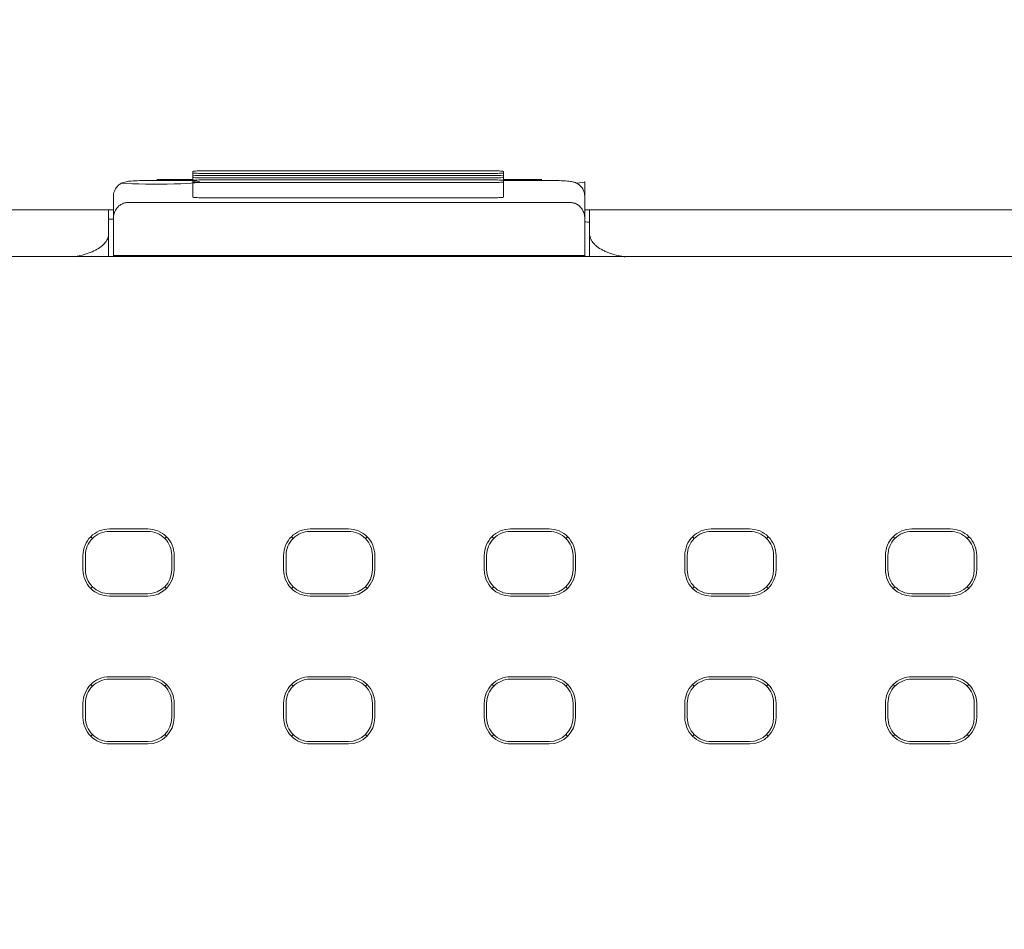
# Model space of a CAD drawing. Header units: millimetres. Extents: x -1114 to 1396, y -630 to 631.
# Tile 369 of 656: x 2 to 23, y 155 to 174. Entities that reach past the tile are written whole.
import ezdxf

# ---------------------------------------------------------------- set-up
doc = ezdxf.new("R2010")
doc.units = ezdxf.units.MM
doc.header["$MEASUREMENT"] = 0

msp = doc.modelspace()

# ---------------------------------------------------------------- linework, layer by layer
at = {"lineweight": 18}
for points, knots in [([(1038.9843, -629.7647), (1038.9843, -629.7647), (-1111.4882, -629.7647), (-1111.4882, -629.7647), (-1111.4882, -629.7647), (-1111.4882, -629.7647), (-1111.4882, 630.7883), (-1111.4882, 630.7883), (-1111.4882, 630.7883), (-1111.4882, 630.7883), (1038.9843, 630.7883), (1038.9843, 630.7883)], [0, 0, 0, 0, 0.3333333, 0.3333333, 0.3333333, 0.3333333, 0.6666667, 0.6666667, 0.6666667, 0.6666667, 1, 1, 1, 1]), ([(6.304, 171.038), (6.2509, 171.038), (6.2, 171.0369), (6.1625, 171.0349), (6.1625, 171.0349), (6.125, 171.033), (6.104, 171.0303), (6.104, 171.0275)], [0, 0, 0, 0, 0.5, 0.5, 0.5, 0.5, 1, 1, 1, 1]), ([(6.104, 170.9961), (6.104, 170.9933), (6.125, 170.9907), (6.1625, 170.9887), (6.1625, 170.9887), (6.2, 170.9868), (6.2509, 170.9857), (6.304, 170.9857)], [0, 0, 0, 0, 0.5, 0.5, 0.5, 0.5, 1, 1, 1, 1]), ([(6.304, 170.9433), (6.2509, 170.9433), (6.2, 170.9422), (6.1625, 170.9402), (6.1625, 170.9402), (6.125, 170.9383), (6.104, 170.9356), (6.104, 170.9328)], [0, 0, 0, 0, 0.5, 0.5, 0.5, 0.5, 1, 1, 1, 1]), ([(12.5787, 171.0275), (12.5787, 171.0303), (12.5577, 171.033), (12.5201, 171.0349), (12.5201, 171.0349), (12.4826, 171.0369), (12.4318, 171.038), (12.3787, 171.038)], [0, 0, 0, 0, 0.5, 0.5, 0.5, 0.5, 1, 1, 1, 1]), ([(12.3787, 170.9857), (12.4318, 170.9857), (12.4826, 170.9868), (12.5201, 170.9887), (12.5201, 170.9887), (12.5577, 170.9907), (12.5787, 170.9933), (12.5787, 170.9961)], [0, 0, 0, 0, 0.5, 0.5, 0.5, 0.5, 1, 1, 1, 1]), ([(12.5787, 170.9328), (12.5787, 170.9356), (12.5577, 170.9383), (12.5201, 170.9402), (12.5201, 170.9402), (12.4826, 170.9422), (12.4318, 170.9433), (12.3787, 170.9433)], [0, 0, 0, 0, 0.5, 0.5, 0.5, 0.5, 1, 1, 1, 1]), ([(5.3501, 170.8405), (5.3047, 170.8405), (5.2606, 170.8402), (5.2172, 170.8397), (5.2172, 170.8397), (5.141, 170.8388), (5.0668, 170.8372), (5.0005, 170.8348), (5.0005, 170.8348), (4.9315, 170.8322), (4.8711, 170.8288), (4.823, 170.8252), (4.823, 170.8252), (4.7825, 170.8222), (4.7509, 170.819), (4.7121, 170.8114), (4.7121, 170.8114), (4.6956, 170.8082), (4.6778, 170.8041), (4.6564, 170.7964), (4.6564, 170.7964), (4.6389, 170.7901), (4.619, 170.7814), (4.5997, 170.77), (4.5997, 170.77), (4.5766, 170.7564), (4.5543, 170.739), (4.5348, 170.7188), (4.5348, 170.7188), (4.5123, 170.6954), (4.4934, 170.6683), (4.4794, 170.6386), (4.4794, 170.6386), (4.4639, 170.6061), (4.4543, 170.5705), (4.4512, 170.5347), (4.4512, 170.5347), (4.4505, 170.5262), (4.4501, 170.5177), (4.4501, 170.5091)], [0, 0, 0, 0, 0.1, 0.1, 0.1, 0.1, 0.2, 0.2, 0.2, 0.2, 0.3, 0.3, 0.3, 0.3, 0.4, 0.4, 0.4, 0.4, 0.5, 0.5, 0.5, 0.5, 0.6, 0.6, 0.6, 0.6, 0.7, 0.7, 0.7, 0.7, 0.8, 0.8, 0.8, 0.8, 0.9, 0.9, 0.9, 0.9, 1, 1, 1, 1]), ([(4.6239, 170.7808), (4.8744, 170.7629), (5.3299, 170.7566), (5.7172, 170.7656), (5.7172, 170.7656), (6.1045, 170.7747), (6.3184, 170.7967), (6.2307, 170.8184), (6.2307, 170.8184), (6.1429, 170.8401), (5.7773, 170.8557), (5.3532, 170.8557)], [0, 0, 0, 0, 0.3333333, 0.3333333, 0.3333333, 0.3333333, 0.6666667, 0.6666667, 0.6666667, 0.6666667, 1, 1, 1, 1]), ([(6.104, 170.9014), (6.104, 170.8987), (6.125, 170.896), (6.1625, 170.894), (6.1625, 170.894), (6.2, 170.8921), (6.2509, 170.891), (6.304, 170.891)], [0, 0, 0, 0, 0.5, 0.5, 0.5, 0.5, 1, 1, 1, 1]), ([(6.304, 170.8486), (6.2509, 170.8486), (6.2, 170.8475), (6.1625, 170.8455), (6.1625, 170.8455), (6.125, 170.8436), (6.104, 170.8409), (6.104, 170.8381)], [0, 0, 0, 0, 0.5, 0.5, 0.5, 0.5, 1, 1, 1, 1]), ([(6.104, 170.8067), (6.104, 170.804), (6.125, 170.8013), (6.1625, 170.7993), (6.1625, 170.7993), (6.2, 170.7974), (6.2509, 170.7963), (6.304, 170.7963)], [0, 0, 0, 0, 0.5, 0.5, 0.5, 0.5, 1, 1, 1, 1]), ([(12.3787, 170.891), (12.4318, 170.891), (12.4826, 170.8921), (12.5201, 170.894), (12.5201, 170.894), (12.5577, 170.896), (12.5787, 170.8987), (12.5787, 170.9014)], [0, 0, 0, 0, 0.5, 0.5, 0.5, 0.5, 1, 1, 1, 1]), ([(12.5787, 170.8381), (12.5787, 170.8409), (12.5577, 170.8436), (12.5201, 170.8455), (12.5201, 170.8455), (12.4826, 170.8475), (12.4318, 170.8486), (12.3787, 170.8486)], [0, 0, 0, 0, 0.5, 0.5, 0.5, 0.5, 1, 1, 1, 1]), ([(12.3787, 170.7963), (12.4318, 170.7963), (12.4826, 170.7974), (12.5201, 170.7993), (12.5201, 170.7993), (12.5577, 170.8013), (12.5787, 170.804), (12.5787, 170.8067)], [0, 0, 0, 0, 0.5, 0.5, 0.5, 0.5, 1, 1, 1, 1]), ([(14.2717, 170.509), (14.2711, 170.5503), (14.2636, 170.5884), (14.2488, 170.6244), (14.2488, 170.6244), (14.2376, 170.6514), (14.2221, 170.6773), (14.2035, 170.7001), (14.2035, 170.7001), (14.1878, 170.7194), (14.1698, 170.7366), (14.1503, 170.7511), (14.1503, 170.7511), (14.1335, 170.7638), (14.1155, 170.7745), (14.098, 170.7829), (14.098, 170.7829), (14.0831, 170.7901), (14.0684, 170.7956), (14.0552, 170.7998), (14.0552, 170.7998), (14.0424, 170.804), (14.031, 170.8068), (14.0205, 170.8092), (14.0205, 170.8092), (14.0044, 170.8127), (13.9905, 170.815), (13.9761, 170.817), (13.9761, 170.817), (13.9344, 170.8229), (13.8887, 170.8266), (13.8318, 170.8297), (13.8318, 170.8297), (13.7761, 170.8329), (13.7095, 170.8355), (13.6366, 170.8373), (13.6366, 170.8373), (13.5668, 170.8391), (13.4911, 170.8401), (13.4152, 170.8404), (13.4152, 170.8404), (13.4007, 170.8404), (13.3863, 170.8405), (13.3717, 170.8405)], [0, 0, 0, 0, 0.0909091, 0.0909091, 0.0909091, 0.0909091, 0.1818182, 0.1818182, 0.1818182, 0.1818182, 0.2727273, 0.2727273, 0.2727273, 0.2727273, 0.3636364, 0.3636364, 0.3636364, 0.3636364, 0.4545455, 0.4545455, 0.4545455, 0.4545455, 0.5454545, 0.5454545, 0.5454545, 0.5454545, 0.6363636, 0.6363636, 0.6363636, 0.6363636, 0.7272727, 0.7272727, 0.7272727, 0.7272727, 0.8181818, 0.8181818, 0.8181818, 0.8181818, 0.9090909, 0.9090909, 0.9090909, 0.9090909, 1, 1, 1, 1]), ([(4.7501, 170.3772), (4.7396, 170.3769), (4.7291, 170.3765), (4.7188, 170.3754), (4.7188, 170.3754), (4.7082, 170.3743), (4.6979, 170.3724), (4.688, 170.3701), (4.688, 170.3701), (4.6773, 170.3676), (4.6672, 170.3645), (4.6577, 170.3611), (4.6577, 170.3611), (4.6451, 170.3566), (4.6334, 170.3515), (4.6226, 170.3459), (4.6226, 170.3459), (4.6106, 170.3396), (4.5997, 170.3329), (4.5896, 170.3258), (4.5896, 170.3258), (4.5517, 170.2994), (4.5258, 170.2691), (4.5056, 170.2381), (4.5056, 170.2381), (4.4863, 170.2082), (4.4723, 170.1778), (4.464, 170.147), (4.464, 170.147), (4.455, 170.1137), (4.4525, 170.08), (4.4501, 170.0462)], [0, 0, 0, 0, 0.125, 0.125, 0.125, 0.125, 0.25, 0.25, 0.25, 0.25, 0.375, 0.375, 0.375, 0.375, 0.5, 0.5, 0.5, 0.5, 0.625, 0.625, 0.625, 0.625, 0.75, 0.75, 0.75, 0.75, 0.875, 0.875, 0.875, 0.875, 1, 1, 1, 1]), ([(6.104, 170.4886), (6.104, 170.4858), (6.125, 170.4831), (6.1625, 170.4812), (6.1625, 170.4812), (6.2, 170.4792), (6.2509, 170.4781), (6.304, 170.4781)], [0, 0, 0, 0, 0.5, 0.5, 0.5, 0.5, 1, 1, 1, 1]), ([(12.3787, 170.4781), (12.4318, 170.4781), (12.4826, 170.4792), (12.5201, 170.4812), (12.5201, 170.4812), (12.5577, 170.4831), (12.5787, 170.4858), (12.5787, 170.4886)], [0, 0, 0, 0, 0.5, 0.5, 0.5, 0.5, 1, 1, 1, 1]), ([(14.2717, 170.0462), (14.2717, 170.0788), (14.2674, 170.111), (14.2586, 170.1428), (14.2586, 170.1428), (14.2542, 170.1588), (14.2487, 170.1746), (14.2418, 170.1903), (14.2418, 170.1903), (14.2349, 170.206), (14.2267, 170.2215), (14.2169, 170.237), (14.2169, 170.237), (14.2119, 170.2447), (14.2066, 170.2524), (14.2007, 170.26), (14.2007, 170.26), (14.1949, 170.2677), (14.1885, 170.2753), (14.1816, 170.2827), (14.1816, 170.2827), (14.1747, 170.2902), (14.1672, 170.2975), (14.1591, 170.3047), (14.1591, 170.3047), (14.151, 170.3118), (14.1422, 170.3188), (14.1327, 170.3255), (14.1327, 170.3255), (14.1231, 170.3322), (14.1129, 170.3386), (14.1016, 170.3446), (14.1016, 170.3446), (14.0959, 170.3476), (14.09, 170.3505), (14.0838, 170.3532), (14.0838, 170.3532), (14.0776, 170.356), (14.0712, 170.3586), (14.0644, 170.361), (14.0644, 170.361), (14.0577, 170.3634), (14.0507, 170.3656), (14.0434, 170.3676), (14.0434, 170.3676), (14.0361, 170.3696), (14.0285, 170.3714), (14.0207, 170.3728), (14.0207, 170.3728), (14.0129, 170.3742), (14.0049, 170.3753), (13.9967, 170.3761), (13.9967, 170.3761), (13.9885, 170.3768), (13.9801, 170.3772), (13.9717, 170.3772)], [0, 0, 0, 0, 0.0714286, 0.0714286, 0.0714286, 0.0714286, 0.1428571, 0.1428571, 0.1428571, 0.1428571, 0.2142857, 0.2142857, 0.2142857, 0.2142857, 0.2857143, 0.2857143, 0.2857143, 0.2857143, 0.3571429, 0.3571429, 0.3571429, 0.3571429, 0.4285714, 0.4285714, 0.4285714, 0.4285714, 0.5, 0.5, 0.5, 0.5, 0.5714286, 0.5714286, 0.5714286, 0.5714286, 0.6428571, 0.6428571, 0.6428571, 0.6428571, 0.7142857, 0.7142857, 0.7142857, 0.7142857, 0.7857143, 0.7857143, 0.7857143, 0.7857143, 0.8571429, 0.8571429, 0.8571429, 0.8571429, 0.9285714, 0.9285714, 0.9285714, 0.9285714, 1, 1, 1, 1]), ([(34.8564, 170.2284), (34.3739, 170.2284), (33.8976, 170.2284), (33.4116, 170.2284), (33.4116, 170.2284), (32.9256, 170.2284), (32.4298, 170.2284), (31.9659, 170.2284), (31.9659, 170.2284), (31.502, 170.2284), (31.07, 170.2284), (30.6379, 170.2284), (30.6379, 170.2284), (25.3324, 170.2284), (20.0241, 170.2284), (14.7138, 170.2284), (14.7138, 170.2284), (14.5998, 170.2284), (14.4857, 170.2284), (14.3717, 170.2284)], [0, 0, 0, 0, 0.2, 0.2, 0.2, 0.2, 0.4, 0.4, 0.4, 0.4, 0.6, 0.6, 0.6, 0.6, 0.8, 0.8, 0.8, 0.8, 1, 1, 1, 1]), ([(14.3717, 169.7283), (14.3717, 169.7353), (14.3717, 169.7422), (14.3717, 169.7492), (14.3717, 169.7492), (14.3717, 169.9089), (14.3717, 170.0686), (14.3717, 170.2284)], [0, 0, 0, 0, 0.5, 0.5, 0.5, 0.5, 1, 1, 1, 1]), ([(14.2717, 170.0462), (14.2717, 169.7889), (14.2717, 169.5315), (14.2717, 169.2741), (14.2717, 169.2741), (14.2717, 169.2741), (14.2717, 169.2741), (14.2717, 169.2741)], [0, 0, 0, 0, 0.5, 0.5, 0.5, 0.5, 1, 1, 1, 1]), ([(14.2813, 169.9734), (14.2861, 169.9731), (14.2907, 169.9728), (14.2951, 169.9725), (14.2951, 169.9725), (14.3201, 169.9711), (14.3392, 169.9699), (14.3522, 169.9692), (14.3522, 169.9692), (14.3554, 169.969), (14.3582, 169.9688), (14.3607, 169.9687), (14.3607, 169.9687), (14.3631, 169.9685), (14.3652, 169.9684), (14.3668, 169.9683), (14.3668, 169.9683), (14.37, 169.9681), (14.3716, 169.968), (14.3717, 169.968)], [0, 0, 0, 0, 0.2, 0.2, 0.2, 0.2, 0.4, 0.4, 0.4, 0.4, 0.6, 0.6, 0.6, 0.6, 0.8, 0.8, 0.8, 0.8, 1, 1, 1, 1]), ([(3.6222, 169.2471), (3.6398, 169.2496), (3.6572, 169.2524), (3.6744, 169.2553), (3.6744, 169.2553), (3.7007, 169.2599), (3.7266, 169.2649), (3.7519, 169.2705), (3.7519, 169.2705), (3.8134, 169.284), (3.8719, 169.3004), (3.9258, 169.3194), (3.9258, 169.3194), (3.9809, 169.3388), (4.0312, 169.3608), (4.0765, 169.3847), (4.0765, 169.3847), (4.1209, 169.4082), (4.1605, 169.4335), (4.1943, 169.4602), (4.1943, 169.4602), (4.2289, 169.4874), (4.2575, 169.5161), (4.281, 169.5456), (4.281, 169.5456), (4.3041, 169.5748), (4.3222, 169.6049), (4.3328, 169.6353), (4.3328, 169.6353), (4.3436, 169.666), (4.3469, 169.6972), (4.3501, 169.7284)], [0, 0, 0, 0, 0.125, 0.125, 0.125, 0.125, 0.25, 0.25, 0.25, 0.25, 0.375, 0.375, 0.375, 0.375, 0.5, 0.5, 0.5, 0.5, 0.625, 0.625, 0.625, 0.625, 0.75, 0.75, 0.75, 0.75, 0.875, 0.875, 0.875, 0.875, 1, 1, 1, 1]), ([(14.3717, 169.7283), (14.3717, 169.6974), (14.3774, 169.6666), (14.3889, 169.636), (14.3889, 169.636), (14.3917, 169.6284), (14.395, 169.6207), (14.3986, 169.6131), (14.3986, 169.6131), (14.4022, 169.6055), (14.4062, 169.5978), (14.4106, 169.5903), (14.4106, 169.5903), (14.4193, 169.5751), (14.4294, 169.5602), (14.4409, 169.5456), (14.4409, 169.5456), (14.4524, 169.5309), (14.4653, 169.5165), (14.4797, 169.5023), (14.4797, 169.5023), (14.4869, 169.4952), (14.4944, 169.4882), (14.5023, 169.4813), (14.5023, 169.4813), (14.5102, 169.4743), (14.5185, 169.4674), (14.5271, 169.4606), (14.5271, 169.4606), (14.5615, 169.4335), (14.6009, 169.4081), (14.6456, 169.3846), (14.6456, 169.3846), (14.6679, 169.3728), (14.6915, 169.3614), (14.7166, 169.3506), (14.7166, 169.3506), (14.7291, 169.3451), (14.742, 169.3398), (14.7551, 169.3347), (14.7551, 169.3347), (14.7682, 169.3296), (14.7816, 169.3246), (14.7951, 169.3198), (14.7951, 169.3198), (14.8494, 169.3006), (14.9076, 169.2842), (14.9698, 169.2705), (14.9698, 169.2705), (14.9853, 169.2671), (15.0012, 169.2639), (15.0172, 169.2608), (15.0172, 169.2608), (15.0333, 169.2578), (15.0497, 169.2549), (15.066, 169.2523), (15.066, 169.2523), (15.0828, 169.2496), (15.0997, 169.2471), (15.1167, 169.2449)], [0, 0, 0, 0, 0.0666667, 0.0666667, 0.0666667, 0.0666667, 0.1333333, 0.1333333, 0.1333333, 0.1333333, 0.2, 0.2, 0.2, 0.2, 0.2666667, 0.2666667, 0.2666667, 0.2666667, 0.3333333, 0.3333333, 0.3333333, 0.3333333, 0.4, 0.4, 0.4, 0.4, 0.4666667, 0.4666667, 0.4666667, 0.4666667, 0.5333333, 0.5333333, 0.5333333, 0.5333333, 0.6, 0.6, 0.6, 0.6, 0.6666667, 0.6666667, 0.6666667, 0.6666667, 0.7333333, 0.7333333, 0.7333333, 0.7333333, 0.8, 0.8, 0.8, 0.8, 0.8666667, 0.8666667, 0.8666667, 0.8666667, 0.9333333, 0.9333333, 0.9333333, 0.9333333, 1, 1, 1, 1]), ([(4.3657, 163.5706), (4.2199, 163.5706), (4.0799, 163.5126), (3.9768, 163.4095), (3.9768, 163.4095), (3.8736, 163.3063), (3.8157, 163.1664), (3.8157, 163.0205)], [0, 0, 0, 0, 0.5, 0.5, 0.5, 0.5, 1, 1, 1, 1]), ([(5.7158, 163.0205), (5.7158, 163.1664), (5.6579, 163.3063), (5.5547, 163.4095), (5.5547, 163.4095), (5.4515, 163.5126), (5.3116, 163.5706), (5.1657, 163.5706)], [0, 0, 0, 0, 0.5, 0.5, 0.5, 0.5, 1, 1, 1, 1]), ([(8.5466, 163.5706), (8.4007, 163.5706), (8.2608, 163.5126), (8.1576, 163.4095), (8.1576, 163.4095), (8.0545, 163.3063), (7.9965, 163.1664), (7.9965, 163.0205)], [0, 0, 0, 0, 0.5, 0.5, 0.5, 0.5, 1, 1, 1, 1]), ([(9.8967, 163.0205), (9.8967, 163.1664), (9.8387, 163.3063), (9.7356, 163.4095), (9.7356, 163.4095), (9.6324, 163.5126), (9.4925, 163.5706), (9.3466, 163.5706)], [0, 0, 0, 0, 0.5, 0.5, 0.5, 0.5, 1, 1, 1, 1]), ([(12.7275, 163.5706), (12.5816, 163.5706), (12.4417, 163.5126), (12.3385, 163.4095), (12.3385, 163.4095), (12.2353, 163.3063), (12.1774, 163.1664), (12.1774, 163.0205)], [0, 0, 0, 0, 0.5, 0.5, 0.5, 0.5, 1, 1, 1, 1]), ([(14.0775, 163.0205), (14.0775, 163.1664), (14.0196, 163.3063), (13.9164, 163.4095), (13.9164, 163.4095), (13.8133, 163.5126), (13.6733, 163.5706), (13.5275, 163.5706)], [0, 0, 0, 0, 0.5, 0.5, 0.5, 0.5, 1, 1, 1, 1]), ([(16.9083, 163.5706), (16.7624, 163.5706), (16.6225, 163.5126), (16.5194, 163.4095), (16.5194, 163.4095), (16.4162, 163.3063), (16.3582, 163.1664), (16.3582, 163.0205)], [0, 0, 0, 0, 0.5, 0.5, 0.5, 0.5, 1, 1, 1, 1]), ([(18.2584, 163.0205), (18.2584, 163.1664), (18.2004, 163.3063), (18.0973, 163.4095), (18.0973, 163.4095), (17.9941, 163.5126), (17.8542, 163.5706), (17.7083, 163.5706)], [0, 0, 0, 0, 0.5, 0.5, 0.5, 0.5, 1, 1, 1, 1]), ([(21.0892, 163.5706), (20.9433, 163.5706), (20.8034, 163.5126), (20.7002, 163.4095), (20.7002, 163.4095), (20.5971, 163.3063), (20.5391, 163.1664), (20.5391, 163.0205)], [0, 0, 0, 0, 0.5, 0.5, 0.5, 0.5, 1, 1, 1, 1]), ([(22.4392, 163.0205), (22.4392, 163.1664), (22.3813, 163.3063), (22.2781, 163.4095), (22.2781, 163.4095), (22.175, 163.5126), (22.0351, 163.5706), (21.8892, 163.5706)], [0, 0, 0, 0, 0.5, 0.5, 0.5, 0.5, 1, 1, 1, 1]), ([(4.3657, 163.5205), (4.2331, 163.5205), (4.106, 163.4678), (4.0122, 163.3741), (4.0122, 163.3741), (3.9184, 163.2803), (3.8657, 163.1531), (3.8657, 163.0205)], [0, 0, 0, 0, 0.5, 0.5, 0.5, 0.5, 1, 1, 1, 1]), ([(5.6657, 163.0205), (5.6657, 163.1531), (5.6131, 163.2803), (5.5193, 163.3741), (5.5193, 163.3741), (5.4255, 163.4678), (5.2983, 163.5205), (5.1657, 163.5205)], [0, 0, 0, 0, 0.5, 0.5, 0.5, 0.5, 1, 1, 1, 1]), ([(8.5466, 163.5205), (8.414, 163.5205), (8.2868, 163.4678), (8.193, 163.3741), (8.193, 163.3741), (8.0993, 163.2803), (8.0466, 163.1531), (8.0466, 163.0205)], [0, 0, 0, 0, 0.5, 0.5, 0.5, 0.5, 1, 1, 1, 1]), ([(9.8466, 163.0205), (9.8466, 163.1531), (9.7939, 163.2803), (9.7002, 163.3741), (9.7002, 163.3741), (9.6064, 163.4678), (9.4792, 163.5205), (9.3466, 163.5205)], [0, 0, 0, 0, 0.5, 0.5, 0.5, 0.5, 1, 1, 1, 1]), ([(12.7275, 163.5205), (12.5948, 163.5205), (12.4677, 163.4678), (12.3739, 163.3741), (12.3739, 163.3741), (12.2801, 163.2803), (12.2275, 163.1531), (12.2275, 163.0205)], [0, 0, 0, 0, 0.5, 0.5, 0.5, 0.5, 1, 1, 1, 1]), ([(14.0275, 163.0205), (14.0275, 163.1531), (13.9748, 163.2803), (13.881, 163.3741), (13.881, 163.3741), (13.7872, 163.4678), (13.6601, 163.5205), (13.5275, 163.5205)], [0, 0, 0, 0, 0.5, 0.5, 0.5, 0.5, 1, 1, 1, 1]), ([(16.9083, 163.5205), (16.7757, 163.5205), (16.6485, 163.4678), (16.5548, 163.3741), (16.5548, 163.3741), (16.461, 163.2803), (16.4083, 163.1531), (16.4083, 163.0205)], [0, 0, 0, 0, 0.5, 0.5, 0.5, 0.5, 1, 1, 1, 1]), ([(18.2083, 163.0205), (18.2083, 163.1531), (18.1556, 163.2803), (18.0619, 163.3741), (18.0619, 163.3741), (17.9681, 163.4678), (17.8409, 163.5205), (17.7083, 163.5205)], [0, 0, 0, 0, 0.5, 0.5, 0.5, 0.5, 1, 1, 1, 1]), ([(21.0892, 163.5205), (20.9566, 163.5205), (20.8294, 163.4678), (20.7356, 163.3741), (20.7356, 163.3741), (20.6418, 163.2803), (20.5892, 163.1531), (20.5892, 163.0205)], [0, 0, 0, 0, 0.5, 0.5, 0.5, 0.5, 1, 1, 1, 1]), ([(22.3892, 163.0205), (22.3892, 163.1531), (22.3365, 163.2803), (22.2427, 163.3741), (22.2427, 163.3741), (22.149, 163.4678), (22.0218, 163.5205), (21.8892, 163.5205)], [0, 0, 0, 0, 0.5, 0.5, 0.5, 0.5, 1, 1, 1, 1]), ([(3.8157, 162.7205), (3.8157, 162.5746), (3.8736, 162.4347), (3.9768, 162.3315), (3.9768, 162.3315), (4.0799, 162.2284), (4.2199, 162.1704), (4.3657, 162.1704)], [0, 0, 0, 0, 0.5, 0.5, 0.5, 0.5, 1, 1, 1, 1]), ([(3.8657, 162.7205), (3.8657, 162.5879), (3.9184, 162.4607), (4.0122, 162.3669), (4.0122, 162.3669), (4.106, 162.2732), (4.2331, 162.2205), (4.3657, 162.2205)], [0, 0, 0, 0, 0.5, 0.5, 0.5, 0.5, 1, 1, 1, 1]), ([(7.9965, 162.7205), (7.9965, 162.5746), (8.0545, 162.4347), (8.1576, 162.3315), (8.1576, 162.3315), (8.2608, 162.2284), (8.4007, 162.1704), (8.5466, 162.1704)], [0, 0, 0, 0, 0.5, 0.5, 0.5, 0.5, 1, 1, 1, 1]), ([(8.0466, 162.7205), (8.0466, 162.5879), (8.0993, 162.4607), (8.193, 162.3669), (8.193, 162.3669), (8.2868, 162.2732), (8.414, 162.2205), (8.5466, 162.2205)], [0, 0, 0, 0, 0.5, 0.5, 0.5, 0.5, 1, 1, 1, 1]), ([(12.1774, 162.7205), (12.1774, 162.5746), (12.2353, 162.4347), (12.3385, 162.3315), (12.3385, 162.3315), (12.4417, 162.2284), (12.5816, 162.1704), (12.7275, 162.1704)], [0, 0, 0, 0, 0.5, 0.5, 0.5, 0.5, 1, 1, 1, 1]), ([(12.2275, 162.7205), (12.2275, 162.5879), (12.2801, 162.4607), (12.3739, 162.3669), (12.3739, 162.3669), (12.4677, 162.2732), (12.5948, 162.2205), (12.7275, 162.2205)], [0, 0, 0, 0, 0.5, 0.5, 0.5, 0.5, 1, 1, 1, 1]), ([(16.3582, 162.7205), (16.3582, 162.5746), (16.4162, 162.4347), (16.5194, 162.3315), (16.5194, 162.3315), (16.6225, 162.2284), (16.7624, 162.1704), (16.9083, 162.1704)], [0, 0, 0, 0, 0.5, 0.5, 0.5, 0.5, 1, 1, 1, 1]), ([(16.4083, 162.7205), (16.4083, 162.5879), (16.461, 162.4607), (16.5548, 162.3669), (16.5548, 162.3669), (16.6485, 162.2732), (16.7757, 162.2205), (16.9083, 162.2205)], [0, 0, 0, 0, 0.5, 0.5, 0.5, 0.5, 1, 1, 1, 1]), ([(20.5391, 162.7205), (20.5391, 162.5746), (20.5971, 162.4347), (20.7002, 162.3315), (20.7002, 162.3315), (20.8034, 162.2284), (20.9433, 162.1704), (21.0892, 162.1704)], [0, 0, 0, 0, 0.5, 0.5, 0.5, 0.5, 1, 1, 1, 1]), ([(20.5892, 162.7205), (20.5892, 162.5879), (20.6418, 162.4607), (20.7356, 162.3669), (20.7356, 162.3669), (20.8294, 162.2732), (20.9566, 162.2205), (21.0892, 162.2205)], [0, 0, 0, 0, 0.5, 0.5, 0.5, 0.5, 1, 1, 1, 1]), ([(4.3657, 160.4881), (4.2199, 160.4881), (4.0799, 160.4301), (3.9768, 160.327), (3.9768, 160.327), (3.8736, 160.2238), (3.8157, 160.0839), (3.8157, 159.938)], [0, 0, 0, 0, 0.5, 0.5, 0.5, 0.5, 1, 1, 1, 1]), ([(5.7158, 159.938), (5.7158, 160.0839), (5.6579, 160.2238), (5.5547, 160.327), (5.5547, 160.327), (5.4515, 160.4301), (5.3116, 160.4881), (5.1657, 160.4881)], [0, 0, 0, 0, 0.5, 0.5, 0.5, 0.5, 1, 1, 1, 1]), ([(8.5466, 160.4881), (8.4007, 160.4881), (8.2608, 160.4301), (8.1576, 160.327), (8.1576, 160.327), (8.0545, 160.2238), (7.9965, 160.0839), (7.9965, 159.938)], [0, 0, 0, 0, 0.5, 0.5, 0.5, 0.5, 1, 1, 1, 1]), ([(9.8967, 159.938), (9.8967, 160.0839), (9.8387, 160.2238), (9.7356, 160.327), (9.7356, 160.327), (9.6324, 160.4301), (9.4925, 160.4881), (9.3466, 160.4881)], [0, 0, 0, 0, 0.5, 0.5, 0.5, 0.5, 1, 1, 1, 1]), ([(12.7275, 160.4881), (12.5816, 160.4881), (12.4417, 160.4301), (12.3385, 160.327), (12.3385, 160.327), (12.2353, 160.2238), (12.1774, 160.0839), (12.1774, 159.938)], [0, 0, 0, 0, 0.5, 0.5, 0.5, 0.5, 1, 1, 1, 1]), ([(14.0775, 159.938), (14.0775, 160.0839), (14.0196, 160.2238), (13.9164, 160.327), (13.9164, 160.327), (13.8133, 160.4301), (13.6733, 160.4881), (13.5275, 160.4881)], [0, 0, 0, 0, 0.5, 0.5, 0.5, 0.5, 1, 1, 1, 1]), ([(16.9083, 160.4881), (16.7624, 160.4881), (16.6225, 160.4301), (16.5194, 160.327), (16.5194, 160.327), (16.4162, 160.2238), (16.3582, 160.0839), (16.3582, 159.938)], [0, 0, 0, 0, 0.5, 0.5, 0.5, 0.5, 1, 1, 1, 1]), ([(18.2584, 159.938), (18.2584, 160.0839), (18.2004, 160.2238), (18.0973, 160.327), (18.0973, 160.327), (17.9941, 160.4301), (17.8542, 160.4881), (17.7083, 160.4881)], [0, 0, 0, 0, 0.5, 0.5, 0.5, 0.5, 1, 1, 1, 1]), ([(21.0892, 160.4881), (20.9433, 160.4881), (20.8034, 160.4301), (20.7002, 160.327), (20.7002, 160.327), (20.5971, 160.2238), (20.5391, 160.0839), (20.5391, 159.938)], [0, 0, 0, 0, 0.5, 0.5, 0.5, 0.5, 1, 1, 1, 1]), ([(22.4392, 159.938), (22.4392, 160.0839), (22.3813, 160.2238), (22.2781, 160.327), (22.2781, 160.327), (22.175, 160.4301), (22.0351, 160.4881), (21.8892, 160.4881)], [0, 0, 0, 0, 0.5, 0.5, 0.5, 0.5, 1, 1, 1, 1]), ([(4.3657, 160.438), (4.2331, 160.438), (4.106, 160.3853), (4.0122, 160.2916), (4.0122, 160.2916), (3.9184, 160.1978), (3.8657, 160.0706), (3.8657, 159.938)], [0, 0, 0, 0, 0.5, 0.5, 0.5, 0.5, 1, 1, 1, 1]), ([(5.6657, 159.938), (5.6657, 160.0706), (5.6131, 160.1978), (5.5193, 160.2916), (5.5193, 160.2916), (5.4255, 160.3853), (5.2983, 160.438), (5.1657, 160.438)], [0, 0, 0, 0, 0.5, 0.5, 0.5, 0.5, 1, 1, 1, 1]), ([(8.5466, 160.438), (8.414, 160.438), (8.2868, 160.3853), (8.193, 160.2916), (8.193, 160.2916), (8.0993, 160.1978), (8.0466, 160.0706), (8.0466, 159.938)], [0, 0, 0, 0, 0.5, 0.5, 0.5, 0.5, 1, 1, 1, 1]), ([(9.8466, 159.938), (9.8466, 160.0706), (9.7939, 160.1978), (9.7002, 160.2916), (9.7002, 160.2916), (9.6064, 160.3853), (9.4792, 160.438), (9.3466, 160.438)], [0, 0, 0, 0, 0.5, 0.5, 0.5, 0.5, 1, 1, 1, 1]), ([(12.7275, 160.438), (12.5948, 160.438), (12.4677, 160.3853), (12.3739, 160.2916), (12.3739, 160.2916), (12.2801, 160.1978), (12.2275, 160.0706), (12.2275, 159.938)], [0, 0, 0, 0, 0.5, 0.5, 0.5, 0.5, 1, 1, 1, 1]), ([(14.0275, 159.938), (14.0275, 160.0706), (13.9748, 160.1978), (13.881, 160.2916), (13.881, 160.2916), (13.7872, 160.3853), (13.6601, 160.438), (13.5275, 160.438)], [0, 0, 0, 0, 0.5, 0.5, 0.5, 0.5, 1, 1, 1, 1]), ([(16.9083, 160.438), (16.7757, 160.438), (16.6485, 160.3853), (16.5548, 160.2916), (16.5548, 160.2916), (16.461, 160.1978), (16.4083, 160.0706), (16.4083, 159.938)], [0, 0, 0, 0, 0.5, 0.5, 0.5, 0.5, 1, 1, 1, 1]), ([(18.2083, 159.938), (18.2083, 160.0706), (18.1556, 160.1978), (18.0619, 160.2916), (18.0619, 160.2916), (17.9681, 160.3853), (17.8409, 160.438), (17.7083, 160.438)], [0, 0, 0, 0, 0.5, 0.5, 0.5, 0.5, 1, 1, 1, 1]), ([(21.0892, 160.438), (20.9566, 160.438), (20.8294, 160.3853), (20.7356, 160.2916), (20.7356, 160.2916), (20.6418, 160.1978), (20.5892, 160.0706), (20.5892, 159.938)], [0, 0, 0, 0, 0.5, 0.5, 0.5, 0.5, 1, 1, 1, 1]), ([(22.3892, 159.938), (22.3892, 160.0706), (22.3365, 160.1978), (22.2427, 160.2916), (22.2427, 160.2916), (22.149, 160.3853), (22.0218, 160.438), (21.8892, 160.438)], [0, 0, 0, 0, 0.5, 0.5, 0.5, 0.5, 1, 1, 1, 1]), ([(3.8157, 159.638), (3.8157, 159.4921), (3.8736, 159.3522), (3.9768, 159.249), (3.9768, 159.249), (4.0799, 159.1459), (4.2199, 159.0879), (4.3657, 159.0879)], [0, 0, 0, 0, 0.5, 0.5, 0.5, 0.5, 1, 1, 1, 1]), ([(3.8657, 159.638), (3.8657, 159.5054), (3.9184, 159.3782), (4.0122, 159.2844), (4.0122, 159.2844), (4.106, 159.1907), (4.2331, 159.138), (4.3657, 159.138)], [0, 0, 0, 0, 0.5, 0.5, 0.5, 0.5, 1, 1, 1, 1]), ([(7.9965, 159.638), (7.9965, 159.4921), (8.0545, 159.3522), (8.1576, 159.249), (8.1576, 159.249), (8.2608, 159.1459), (8.4007, 159.0879), (8.5466, 159.0879)], [0, 0, 0, 0, 0.5, 0.5, 0.5, 0.5, 1, 1, 1, 1]), ([(8.0466, 159.638), (8.0466, 159.5054), (8.0993, 159.3782), (8.193, 159.2844), (8.193, 159.2844), (8.2868, 159.1907), (8.414, 159.138), (8.5466, 159.138)], [0, 0, 0, 0, 0.5, 0.5, 0.5, 0.5, 1, 1, 1, 1]), ([(12.1774, 159.638), (12.1774, 159.4921), (12.2353, 159.3522), (12.3385, 159.249), (12.3385, 159.249), (12.4417, 159.1459), (12.5816, 159.0879), (12.7275, 159.0879)], [0, 0, 0, 0, 0.5, 0.5, 0.5, 0.5, 1, 1, 1, 1]), ([(12.2275, 159.638), (12.2275, 159.5054), (12.2801, 159.3782), (12.3739, 159.2844), (12.3739, 159.2844), (12.4677, 159.1907), (12.5948, 159.138), (12.7275, 159.138)], [0, 0, 0, 0, 0.5, 0.5, 0.5, 0.5, 1, 1, 1, 1]), ([(16.3582, 159.638), (16.3582, 159.4921), (16.4162, 159.3522), (16.5194, 159.249), (16.5194, 159.249), (16.6225, 159.1459), (16.7624, 159.0879), (16.9083, 159.0879)], [0, 0, 0, 0, 0.5, 0.5, 0.5, 0.5, 1, 1, 1, 1]), ([(16.4083, 159.638), (16.4083, 159.5054), (16.461, 159.3782), (16.5548, 159.2844), (16.5548, 159.2844), (16.6485, 159.1907), (16.7757, 159.138), (16.9083, 159.138)], [0, 0, 0, 0, 0.5, 0.5, 0.5, 0.5, 1, 1, 1, 1]), ([(20.5391, 159.638), (20.5391, 159.4921), (20.5971, 159.3522), (20.7002, 159.249), (20.7002, 159.249), (20.8034, 159.1459), (20.9433, 159.0879), (21.0892, 159.0879)], [0, 0, 0, 0, 0.5, 0.5, 0.5, 0.5, 1, 1, 1, 1]), ([(20.5892, 159.638), (20.5892, 159.5054), (20.6418, 159.3782), (20.7356, 159.2844), (20.7356, 159.2844), (20.8294, 159.1907), (20.9566, 159.138), (21.0892, 159.138)], [0, 0, 0, 0, 0.5, 0.5, 0.5, 0.5, 1, 1, 1, 1])]:
    msp.add_open_spline(points, degree=3, knots=knots, dxfattribs=at)
for points in [[(6.104, 170.9961), (6.104, 170.9961), (6.104, 171.0275), (6.104, 171.0275)], [(6.104, 170.9961), (6.104, 170.9961), (6.104, 170.9328), (6.104, 170.9328)], [(6.104, 170.9328), (6.104, 170.9328), (6.104, 170.996), (6.104, 170.996)], [(6.104, 170.9014), (6.104, 170.9014), (6.104, 170.9328), (6.104, 170.9328)], [(6.304, 171.038), (6.304, 171.038), (12.3787, 171.038), (12.3787, 171.038)], [(12.3787, 170.9857), (12.3787, 170.9857), (6.304, 170.9857), (6.304, 170.9857)], [(6.304, 170.9433), (6.304, 170.9433), (12.3787, 170.9433), (12.3787, 170.9433)], [(12.5787, 171.0275), (12.5787, 171.0275), (12.5787, 170.9961), (12.5787, 170.9961)], [(12.5787, 170.9961), (12.5787, 170.9961), (12.5787, 170.9328), (12.5787, 170.9328)], [(12.5787, 170.9328), (12.5787, 170.9328), (12.5787, 170.9014), (12.5787, 170.9014)], [(6.104, 170.8405), (6.104, 170.8405), (5.3501, 170.8405), (5.3501, 170.8405)], [(5.3501, 170.8405), (5.3501, 170.8405), (5.3501, 170.84), (5.3501, 170.84)], [(5.3532, 170.8557), (5.3532, 170.8557), (6.1071, 170.8557), (6.1071, 170.8557)], [(6.104, 170.9014), (6.104, 170.9014), (6.104, 170.8381), (6.104, 170.8381)], [(6.104, 170.8381), (6.104, 170.8381), (6.104, 170.9013), (6.104, 170.9013)], [(6.104, 170.8067), (6.104, 170.8067), (6.104, 170.8381), (6.104, 170.8381)], [(6.104, 170.8067), (6.104, 170.8067), (6.104, 170.4886), (6.104, 170.4886)], [(6.104, 170.6475), (6.104, 170.6475), (6.104, 170.8066), (6.104, 170.8066)], [(12.3787, 170.891), (12.3787, 170.891), (6.304, 170.891), (6.304, 170.891)], [(6.304, 170.8486), (6.304, 170.8486), (12.3787, 170.8486), (12.3787, 170.8486)], [(12.3787, 170.7963), (12.3787, 170.7963), (6.304, 170.7963), (6.304, 170.7963)], [(12.5787, 170.9014), (12.5787, 170.9014), (12.5787, 170.8381), (12.5787, 170.8381)], [(13.3717, 170.8405), (13.3717, 170.8405), (12.5787, 170.8405), (12.5787, 170.8405)], [(12.5787, 170.8381), (12.5787, 170.8381), (12.5787, 170.8067), (12.5787, 170.8067)], [(12.5787, 170.8067), (12.5787, 170.8067), (12.5787, 170.4886), (12.5787, 170.4886)], [(12.5817, 170.8557), (12.5817, 170.8557), (13.3747, 170.8557), (13.3747, 170.8557)], [(13.3747, 170.8557), (13.3747, 170.8557), (13.3716, 170.8557), (13.3716, 170.8557)], [(13.3717, 170.8405), (13.3717, 170.8405), (13.3717, 170.84), (13.3717, 170.84)], [(14.0849, 170.7799), (14.2048, 170.7881), (14.2704, 170.7981), (14.2717, 170.8083)], [(14.2717, 170.8083), (14.2717, 170.8083), (14.2717, 170.0501), (14.2717, 170.0501)], [(6.104, 170.4884), (6.104, 170.4884), (6.104, 170.6475), (6.104, 170.6475)], [(4.4501, 170.0462), (4.4501, 170.0462), (4.4501, 170.5091), (4.4501, 170.5091)], [(4.4501, 170.0484), (4.4501, 170.0484), (4.4501, 170.509), (4.4501, 170.509)], [(13.9717, 170.3772), (13.9717, 170.3772), (4.7501, 170.3772), (4.7501, 170.3772)], [(6.304, 170.4781), (6.304, 170.4781), (12.3787, 170.4781), (12.3787, 170.4781)], [(14.2717, 170.509), (14.2717, 170.509), (14.2717, 170.0462), (14.2717, 170.0462)], [(-17.8526, 170.2284), (-17.8526, 170.2284), (4.3501, 170.2284), (4.3501, 170.2284)], [(4.3501, 170.2284), (4.3501, 170.2284), (4.4501, 170.2284), (4.4501, 170.2284)], [(4.3501, 169.7284), (4.3501, 169.895), (4.3501, 170.0617), (4.3501, 170.2284)], [(14.3717, 170.2284), (14.3717, 170.2284), (14.2717, 170.2284), (14.2717, 170.2284)], [(4.3501, 170.0284), (4.3501, 170.0284), (4.4444, 170.0284), (4.4444, 170.0284)], [(4.4501, 169.2741), (4.4501, 169.5315), (4.4501, 169.7888), (4.4501, 170.0462)], [(4.3501, 169.7284), (4.3501, 169.7284), (4.3501, 169.2499), (4.3501, 169.2499)], [(14.3717, 169.2499), (14.3717, 169.2499), (14.3717, 169.7283), (14.3717, 169.7283)], [(-18.7527, 169.25), (-18.7527, 169.25), (37.4529, 169.25), (37.4529, 169.25)], [(37.4529, 169.25), (37.4529, 169.25), (-18.7527, 169.25), (-18.7527, 169.25)], [(14.2717, 169.2741), (14.2717, 169.2741), (4.4501, 169.274), (4.4501, 169.274)], [(4.4501, 169.2525), (4.4501, 169.2525), (4.4501, 169.274), (4.4501, 169.274)], [(4.4501, 169.25), (4.4501, 169.25), (4.4501, 169.2525), (4.4501, 169.2525)], [(4.4501, 169.2525), (4.4501, 169.2525), (14.2717, 169.2525), (14.2717, 169.2525)], [(14.2717, 169.2525), (14.2717, 169.2525), (14.2717, 169.2741), (14.2717, 169.2741)], [(14.2717, 169.2525), (14.2717, 169.2525), (14.2717, 169.25), (14.2717, 169.25)], [(4.3657, 163.5706), (4.3657, 163.5706), (5.1657, 163.5706), (5.1657, 163.5706)], [(8.5466, 163.5706), (8.5466, 163.5706), (9.3466, 163.5706), (9.3466, 163.5706)], [(12.7275, 163.5706), (12.7275, 163.5706), (13.5275, 163.5706), (13.5275, 163.5706)], [(16.9083, 163.5706), (16.9083, 163.5706), (17.7083, 163.5706), (17.7083, 163.5706)], [(21.0892, 163.5706), (21.0892, 163.5706), (21.8892, 163.5706), (21.8892, 163.5706)], [(4.0122, 163.3741), (4.0122, 163.3741), (3.9775, 163.4088), (3.9775, 163.4088)], [(4.3657, 163.5205), (4.3657, 163.5205), (5.1657, 163.5205), (5.1657, 163.5205)], [(5.5193, 163.3741), (5.5193, 163.3741), (5.554, 163.4088), (5.554, 163.4088)], [(8.193, 163.3741), (8.193, 163.3741), (8.1583, 163.4088), (8.1583, 163.4088)], [(8.5466, 163.5205), (8.5466, 163.5205), (9.3466, 163.5205), (9.3466, 163.5205)], [(9.7002, 163.3741), (9.7002, 163.3741), (9.7348, 163.4088), (9.7348, 163.4088)], [(12.3739, 163.3741), (12.3739, 163.3741), (12.3392, 163.4088), (12.3392, 163.4088)], [(12.7275, 163.5205), (12.7275, 163.5205), (13.5275, 163.5205), (13.5275, 163.5205)], [(13.881, 163.3741), (13.881, 163.3741), (13.9157, 163.4088), (13.9157, 163.4088)], [(16.5548, 163.3741), (16.5548, 163.3741), (16.5201, 163.4088), (16.5201, 163.4088)], [(16.9083, 163.5205), (16.9083, 163.5205), (17.7083, 163.5205), (17.7083, 163.5205)], [(18.0966, 163.4088), (18.0966, 163.4088), (18.0619, 163.3741), (18.0619, 163.3741)], [(20.7356, 163.3741), (20.7356, 163.3741), (20.7009, 163.4088), (20.7009, 163.4088)], [(21.0892, 163.5205), (21.0892, 163.5205), (21.8892, 163.5205), (21.8892, 163.5205)], [(22.2774, 163.4088), (22.2774, 163.4088), (22.2427, 163.3741), (22.2427, 163.3741)], [(3.8157, 163.0205), (3.8157, 163.0205), (3.8157, 162.7205), (3.8157, 162.7205)], [(3.8657, 162.7205), (3.8657, 162.7205), (3.8657, 163.0205), (3.8657, 163.0205)], [(5.6657, 163.0205), (5.6657, 163.0205), (5.6657, 162.7205), (5.6657, 162.7205)], [(5.7158, 163.0205), (5.7158, 163.0205), (5.7158, 162.7205), (5.7158, 162.7205)], [(7.9965, 163.0205), (7.9965, 163.0205), (7.9965, 162.7205), (7.9965, 162.7205)], [(8.0466, 162.7205), (8.0466, 162.7205), (8.0466, 163.0205), (8.0466, 163.0205)], [(9.8466, 163.0205), (9.8466, 163.0205), (9.8466, 162.7205), (9.8466, 162.7205)], [(9.8967, 163.0205), (9.8967, 163.0205), (9.8967, 162.7205), (9.8967, 162.7205)], [(12.1774, 163.0205), (12.1774, 163.0205), (12.1774, 162.7205), (12.1774, 162.7205)], [(12.2275, 162.7205), (12.2275, 162.7205), (12.2275, 163.0205), (12.2275, 163.0205)], [(14.0275, 163.0205), (14.0275, 163.0205), (14.0275, 162.7205), (14.0275, 162.7205)], [(14.0775, 163.0205), (14.0775, 163.0205), (14.0775, 162.7205), (14.0775, 162.7205)], [(16.3582, 163.0205), (16.3582, 163.0205), (16.3582, 162.7205), (16.3582, 162.7205)], [(16.4083, 162.7205), (16.4083, 162.7205), (16.4083, 163.0205), (16.4083, 163.0205)], [(18.2083, 163.0205), (18.2083, 163.0205), (18.2083, 162.7205), (18.2083, 162.7205)], [(18.2584, 163.0205), (18.2584, 163.0205), (18.2584, 162.7205), (18.2584, 162.7205)], [(20.5391, 163.0205), (20.5391, 163.0205), (20.5391, 162.7205), (20.5391, 162.7205)], [(20.5892, 162.7205), (20.5892, 162.7205), (20.5892, 163.0205), (20.5892, 163.0205)], [(22.3892, 163.0205), (22.3892, 163.0205), (22.3892, 162.7205), (22.3892, 162.7205)], [(22.4392, 162.7205), (22.4392, 162.7205), (22.4392, 163.0205), (22.4392, 163.0205)], [(5.1657, 162.2205), (5.4419, 162.2205), (5.6657, 162.4444), (5.6657, 162.7205)], [(5.1657, 162.1704), (5.4695, 162.1704), (5.7158, 162.4167), (5.7158, 162.7205)], [(9.3466, 162.2205), (9.6227, 162.2205), (9.8466, 162.4444), (9.8466, 162.7205)], [(9.3466, 162.1704), (9.6504, 162.1704), (9.8967, 162.4167), (9.8967, 162.7205)], [(13.5275, 162.2205), (13.8036, 162.2205), (14.0275, 162.4444), (14.0275, 162.7205)], [(13.5275, 162.1704), (13.8312, 162.1704), (14.0775, 162.4167), (14.0775, 162.7205)], [(17.7083, 162.2205), (17.9845, 162.2205), (18.2083, 162.4444), (18.2083, 162.7205)], [(17.7083, 162.1704), (18.0121, 162.1704), (18.2584, 162.4167), (18.2584, 162.7205)], [(21.8892, 162.2205), (22.1653, 162.2205), (22.3892, 162.4444), (22.3892, 162.7205)], [(21.8892, 162.1704), (22.193, 162.1704), (22.4392, 162.4167), (22.4392, 162.7205)], [(4.0122, 162.3669), (4.0122, 162.3669), (3.9775, 162.3322), (3.9775, 162.3322)], [(5.5193, 162.3669), (5.5193, 162.3669), (5.554, 162.3322), (5.554, 162.3322)], [(8.1583, 162.3322), (8.1583, 162.3322), (8.193, 162.3669), (8.193, 162.3669)], [(9.7002, 162.3669), (9.7002, 162.3669), (9.7348, 162.3322), (9.7348, 162.3322)], [(12.3739, 162.3669), (12.3739, 162.3669), (12.3392, 162.3322), (12.3392, 162.3322)], [(13.881, 162.3669), (13.881, 162.3669), (13.9157, 162.3322), (13.9157, 162.3322)], [(16.5201, 162.3322), (16.5201, 162.3322), (16.5548, 162.3669), (16.5548, 162.3669)], [(18.0619, 162.3669), (18.0619, 162.3669), (18.0966, 162.3322), (18.0966, 162.3322)], [(20.7009, 162.3322), (20.7009, 162.3322), (20.7356, 162.3669), (20.7356, 162.3669)], [(22.2427, 162.3669), (22.2427, 162.3669), (22.2774, 162.3322), (22.2774, 162.3322)], [(5.1657, 162.2205), (5.1657, 162.2205), (4.3657, 162.2205), (4.3657, 162.2205)], [(4.3657, 162.1704), (4.3657, 162.1704), (5.1657, 162.1704), (5.1657, 162.1704)], [(9.3466, 162.2205), (9.3466, 162.2205), (8.5466, 162.2205), (8.5466, 162.2205)], [(8.5466, 162.1704), (8.5466, 162.1704), (9.3466, 162.1704), (9.3466, 162.1704)], [(13.5275, 162.2205), (13.5275, 162.2205), (12.7275, 162.2205), (12.7275, 162.2205)], [(12.7275, 162.1704), (12.7275, 162.1704), (13.5275, 162.1704), (13.5275, 162.1704)], [(17.7083, 162.2205), (17.7083, 162.2205), (16.9083, 162.2205), (16.9083, 162.2205)], [(16.9083, 162.1704), (16.9083, 162.1704), (17.7083, 162.1704), (17.7083, 162.1704)], [(21.8892, 162.2205), (21.8892, 162.2205), (21.0892, 162.2205), (21.0892, 162.2205)], [(21.0892, 162.1704), (21.0892, 162.1704), (21.8892, 162.1704), (21.8892, 162.1704)], [(4.3657, 160.4881), (4.3657, 160.4881), (5.1657, 160.4881), (5.1657, 160.4881)], [(8.5466, 160.4881), (8.5466, 160.4881), (9.3466, 160.4881), (9.3466, 160.4881)], [(12.7275, 160.4881), (12.7275, 160.4881), (13.5275, 160.4881), (13.5275, 160.4881)], [(16.9083, 160.4881), (16.9083, 160.4881), (17.7083, 160.4881), (17.7083, 160.4881)], [(21.0892, 160.4881), (21.0892, 160.4881), (21.8892, 160.4881), (21.8892, 160.4881)], [(4.0122, 160.2916), (4.0122, 160.2916), (3.9775, 160.3263), (3.9775, 160.3263)], [(4.3657, 160.438), (4.3657, 160.438), (5.1657, 160.438), (5.1657, 160.438)], [(5.5193, 160.2916), (5.5193, 160.2916), (5.554, 160.3263), (5.554, 160.3263)], [(8.193, 160.2916), (8.193, 160.2916), (8.1583, 160.3263), (8.1583, 160.3263)], [(8.5466, 160.438), (8.5466, 160.438), (9.3466, 160.438), (9.3466, 160.438)], [(9.7002, 160.2916), (9.7002, 160.2916), (9.7348, 160.3263), (9.7348, 160.3263)], [(12.3739, 160.2916), (12.3739, 160.2916), (12.3392, 160.3263), (12.3392, 160.3263)], [(12.7275, 160.438), (12.7275, 160.438), (13.5275, 160.438), (13.5275, 160.438)], [(13.9157, 160.3263), (13.9157, 160.3263), (13.881, 160.2916), (13.881, 160.2916)], [(16.5548, 160.2916), (16.5548, 160.2916), (16.5201, 160.3263), (16.5201, 160.3263)], [(16.9083, 160.438), (16.9083, 160.438), (17.7083, 160.438), (17.7083, 160.438)], [(18.0619, 160.2916), (18.0619, 160.2916), (18.0966, 160.3263), (18.0966, 160.3263)], [(20.7009, 160.3263), (20.7009, 160.3263), (20.7356, 160.2916), (20.7356, 160.2916)], [(21.0892, 160.438), (21.0892, 160.438), (21.8892, 160.438), (21.8892, 160.438)], [(22.2427, 160.2916), (22.2427, 160.2916), (22.2774, 160.3263), (22.2774, 160.3263)], [(3.8157, 159.938), (3.8157, 159.938), (3.8157, 159.638), (3.8157, 159.638)], [(3.8657, 159.638), (3.8657, 159.638), (3.8657, 159.938), (3.8657, 159.938)], [(5.6657, 159.938), (5.6657, 159.938), (5.6657, 159.638), (5.6657, 159.638)], [(5.7158, 159.938), (5.7158, 159.938), (5.7158, 159.638), (5.7158, 159.638)], [(7.9965, 159.938), (7.9965, 159.938), (7.9965, 159.638), (7.9965, 159.638)], [(8.0466, 159.638), (8.0466, 159.638), (8.0466, 159.938), (8.0466, 159.938)], [(9.8466, 159.938), (9.8466, 159.938), (9.8466, 159.638), (9.8466, 159.638)], [(9.8967, 159.938), (9.8967, 159.938), (9.8967, 159.638), (9.8967, 159.638)], [(12.1774, 159.938), (12.1774, 159.938), (12.1774, 159.638), (12.1774, 159.638)], [(12.2275, 159.638), (12.2275, 159.638), (12.2275, 159.938), (12.2275, 159.938)], [(14.0275, 159.938), (14.0275, 159.938), (14.0275, 159.638), (14.0275, 159.638)], [(14.0775, 159.938), (14.0775, 159.938), (14.0775, 159.638), (14.0775, 159.638)], [(16.3582, 159.938), (16.3582, 159.938), (16.3582, 159.638), (16.3582, 159.638)], [(16.4083, 159.638), (16.4083, 159.638), (16.4083, 159.938), (16.4083, 159.938)], [(18.2083, 159.938), (18.2083, 159.938), (18.2083, 159.638), (18.2083, 159.638)], [(18.2584, 159.938), (18.2584, 159.938), (18.2584, 159.638), (18.2584, 159.638)], [(20.5391, 159.938), (20.5391, 159.938), (20.5391, 159.638), (20.5391, 159.638)], [(20.5892, 159.638), (20.5892, 159.638), (20.5892, 159.938), (20.5892, 159.938)], [(22.3892, 159.938), (22.3892, 159.938), (22.3892, 159.638), (22.3892, 159.638)], [(22.4392, 159.938), (22.4392, 159.938), (22.4392, 159.638), (22.4392, 159.638)], [(5.1657, 159.0879), (5.4695, 159.0879), (5.7158, 159.3342), (5.7158, 159.638)], [(5.1657, 159.138), (5.4419, 159.138), (5.6657, 159.3619), (5.6657, 159.638)], [(9.3466, 159.0879), (9.6504, 159.0879), (9.8967, 159.3342), (9.8967, 159.638)], [(9.3466, 159.138), (9.6227, 159.138), (9.8466, 159.3619), (9.8466, 159.638)], [(13.5275, 159.0879), (13.8312, 159.0879), (14.0775, 159.3342), (14.0775, 159.638)], [(13.5275, 159.138), (13.8036, 159.138), (14.0275, 159.3619), (14.0275, 159.638)], [(17.7083, 159.0879), (18.0121, 159.0879), (18.2584, 159.3342), (18.2584, 159.638)], [(17.7083, 159.138), (17.9845, 159.138), (18.2083, 159.3619), (18.2083, 159.638)], [(21.8892, 159.0879), (22.193, 159.0879), (22.4392, 159.3342), (22.4392, 159.638)], [(21.8892, 159.138), (22.1653, 159.138), (22.3892, 159.3619), (22.3892, 159.638)], [(3.9775, 159.2497), (3.9775, 159.2497), (4.0122, 159.2844), (4.0122, 159.2844)], [(5.5193, 159.2844), (5.5193, 159.2844), (5.554, 159.2497), (5.554, 159.2497)], [(8.1583, 159.2497), (8.1583, 159.2497), (8.193, 159.2844), (8.193, 159.2844)], [(9.7348, 159.2497), (9.7348, 159.2497), (9.7002, 159.2844), (9.7002, 159.2844)], [(12.3739, 159.2844), (12.3739, 159.2844), (12.3392, 159.2497), (12.3392, 159.2497)], [(13.881, 159.2844), (13.881, 159.2844), (13.9157, 159.2497), (13.9157, 159.2497)], [(16.5548, 159.2844), (16.5548, 159.2844), (16.5201, 159.2497), (16.5201, 159.2497)], [(18.0966, 159.2497), (18.0966, 159.2497), (18.0619, 159.2844), (18.0619, 159.2844)], [(20.7356, 159.2844), (20.7356, 159.2844), (20.7009, 159.2497), (20.7009, 159.2497)], [(22.2774, 159.2497), (22.2774, 159.2497), (22.2427, 159.2844), (22.2427, 159.2844)], [(5.1657, 159.138), (5.1657, 159.138), (4.3657, 159.138), (4.3657, 159.138)], [(4.3657, 159.0879), (4.3657, 159.0879), (5.1657, 159.0879), (5.1657, 159.0879)], [(9.3466, 159.138), (9.3466, 159.138), (8.5466, 159.138), (8.5466, 159.138)], [(8.5466, 159.0879), (8.5466, 159.0879), (9.3466, 159.0879), (9.3466, 159.0879)], [(13.5275, 159.138), (13.5275, 159.138), (12.7275, 159.138), (12.7275, 159.138)], [(12.7275, 159.0879), (12.7275, 159.0879), (13.5275, 159.0879), (13.5275, 159.0879)], [(17.7083, 159.138), (17.7083, 159.138), (16.9083, 159.138), (16.9083, 159.138)], [(16.9083, 159.0879), (16.9083, 159.0879), (17.7083, 159.0879), (17.7083, 159.0879)], [(21.8892, 159.138), (21.8892, 159.138), (21.0892, 159.138), (21.0892, 159.138)], [(21.0892, 159.0879), (21.0892, 159.0879), (21.8892, 159.0879), (21.8892, 159.0879)]]:
    msp.add_open_spline(points, degree=3, dxfattribs=at)

doc.saveas('drawing.dxf')
